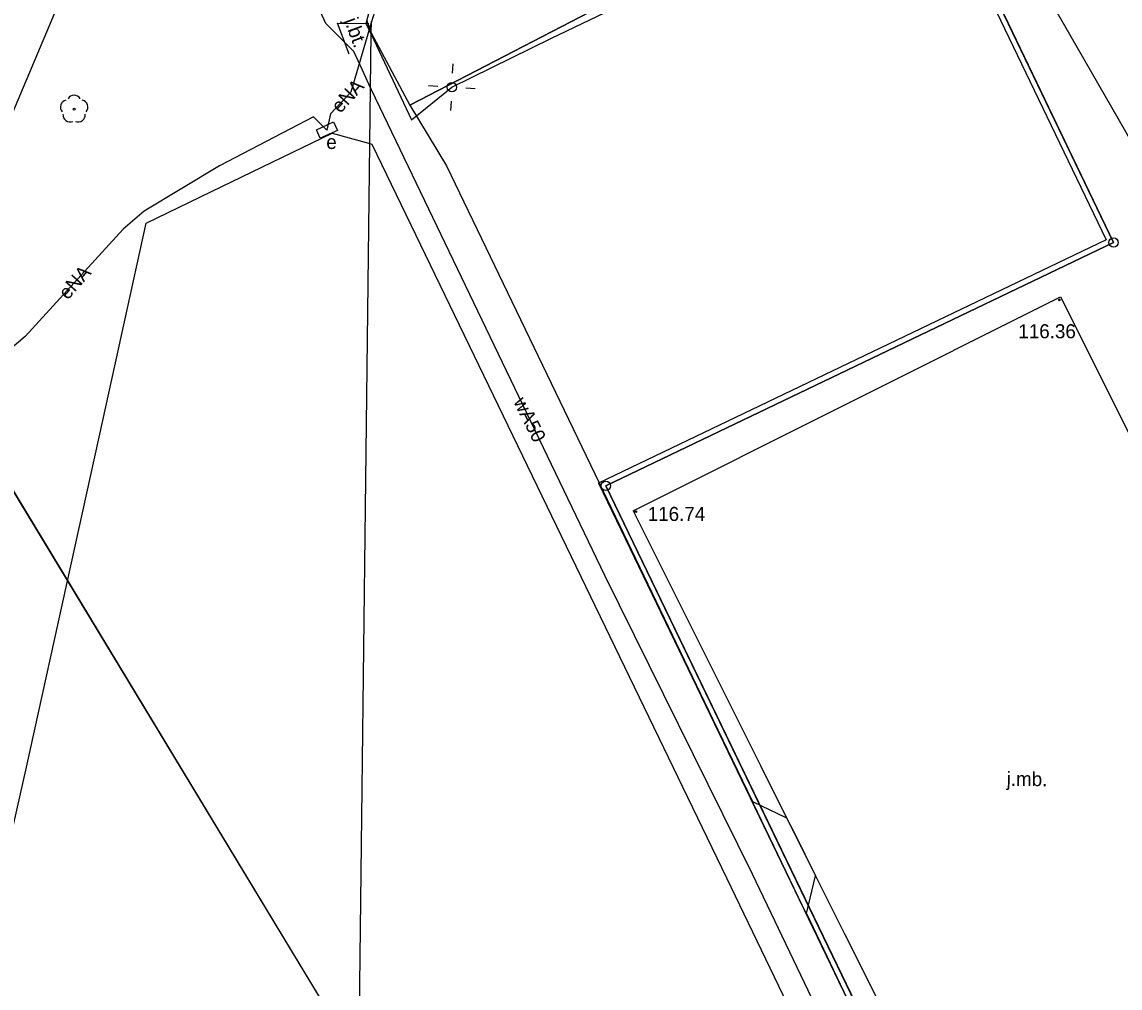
# Model space of a CAD drawing. Extents: x 6424617 to 6425697, y 5665845 to 5667190.
# Drawn here: x 6425294.6 to 6425353.2, y 5666910.6 to 5666962.1 of the extents above; entities that cross this region are included whole.
import ezdxf

# ---------------------------------------------------------------- set-up
doc = ezdxf.new("R2010")
doc.units = 0
for name, color, linetype in [('Warstwa 1', 7, 'Continuous'), ('Warstwa 10', 7, 'Continuous'), ('Warstwa 11', 7, 'Continuous'), ('Warstwa 12', 7, 'Continuous'), ('Warstwa 13', 7, 'Continuous'), ('Warstwa 2', 7, 'Continuous'), ('Warstwa 21', 7, 'Continuous'), ('Warstwa 25', 7, 'Continuous'), ('Warstwa 4', 7, 'Continuous'), ('Warstwa 6', 7, 'Continuous'), ('Warstwa 8', 7, 'Continuous'), ('Warstwa 9', 7, 'Continuous')]:
    doc.layers.add(name, color=color, linetype=linetype)

msp = doc.modelspace()

# ---------------------------------------------------------------- linework, layer by layer
at = {"layer": 'Warstwa 1'}
for p, q in [((6425340.11, 5666976.98), (6425352.9, 5666950.36)), ((6425340.11, 5666976.98), (6425352.9, 5666950.36)), ((6425325.81, 5666937.38), (6425352.9, 5666950.36)), ((6425325.81, 5666937.38), (6425352.9, 5666950.36)), ((6425289.177, 5666945.34), (6425340.017, 5666861.361)), ((6425289.177, 5666945.34), (6425340.017, 5666861.361)), ((6425325.81, 5666937.38), (6425364.08, 5666857.99)), ((6425325.81, 5666937.38), (6425364.08, 5666857.99))]:
    msp.add_line(p, q, dxfattribs=at)
at = {"layer": 'Warstwa 10'}
msp.add_lwpolyline([(6425312.102, 5666960.406), (6425311.488, 5666962.074), (6425313.158, 5666962.041)], dxfattribs=at)
for centre in [(6425352.9, 5666950.36), (6425325.81, 5666937.38)]:
    msp.add_circle(centre, 0.25, dxfattribs=at)
at = {"layer": 'Warstwa 11'}
msp.add_circle((6425297.432, 5666957.472), 0.05, dxfattribs=at)
for centre, start, end in [((6425297.075, 5666957.588), 102.14713, 221.85287), ((6425297.432, 5666957.847), 30.14713, 149.85287), ((6425297.789, 5666957.588), 318.14713, 77.85287), ((6425297.212, 5666957.169), 174.14713, 293.85287), ((6425297.652, 5666957.169), 246.14713, 5.85287)]:
    msp.add_arc(centre, 0.375, start, end, dxfattribs=at)
at = {"layer": 'Warstwa 12'}
for points in [[(6425464.654, 5666907.42), (6425437.078, 5666914.799), (6425417.814, 5666920.177), (6425402.666, 5666949.76), (6425401.834, 5666950.142), (6425366.69, 5666933.829), (6425365.771, 5666933.887), (6425355.729, 5666952.491), (6425344.802, 5666971.496), (6425344.013, 5666972.39), (6425340.424, 5666977.922), (6425339.576, 5666978.999), (6425339.462, 5666979.144), (6425339.323, 5666979.308), (6425317.451, 5667007.184), (6425317.021, 5667007.709), (6425316.481, 5667008.227), (6425313.859, 5667009.022)], [(6425292.608, 5666953.677), (6425302.75, 5666977.697), (6425306.563, 5666994.016), (6425308.922, 5667001.977), (6425310.372, 5667008.24)], [(6425313.284, 5666961.483), (6425315.438, 5666956.914), (6425317.589, 5666958.648), (6425322.901, 5666961.264), (6425335.928, 5666967.507), (6425342.336, 5666972.249)], [(6425313.249, 5666958.616), (6425312.817, 5666959.552), (6425312.358, 5666960.548), (6425310.868, 5666962.056), (6425309.53, 5666964.98), (6425310.872, 5666965.761), (6425311.479, 5666966.104)], [(6425313.283, 5666961.485), (6425313.02, 5666962.043), (6425313.304, 5666963.127)], [(6425313.302, 5666963.014), (6425313.462, 5666962.661), (6425313.291, 5666962.081)], [(6425313.291, 5666962.081), (6425312.198, 5666958.375), (6425311.12, 5666957.233), (6425310.921, 5666956.357)], [(6425313.249, 5666958.616), (6425313.289, 5666958.53), (6425325.737, 5666932.606), (6425333.614, 5666916.67), (6425342.544, 5666898.009), (6425352.162, 5666877.811), (6425353.034, 5666875.987), (6425361.192, 5666859.133), (6425361.57, 5666858.38), (6425363.56, 5666854.6)], [(6425310.921, 5666956.357), (6425310.211, 5666957.059), (6425305.191, 5666954.456), (6425301.171, 5666952.028), (6425300.047, 5666951.069), (6425294.821, 5666945.346), (6425293.153, 5666943.939), (6425288.297, 5666925.401), (6425286.76, 5666919.216), (6425277.867, 5666882.474)]]:
    msp.add_lwpolyline(points, dxfattribs=at)
at = {"layer": 'Warstwa 2'}
msp.add_lwpolyline([(6425313.841, 5667007.532), (6425316.22, 5667006.94), (6425339.85, 5666976.82), (6425352.5, 5666950.5), (6425325.41, 5666937.52), (6425363.75, 5666857.98), (6425357.38, 5666841.7), (6425354.53, 5666835.73), (6425351.541, 5666814.161)], dxfattribs=at)
msp.add_circle((6425317.589, 5666958.648), 0.25, dxfattribs=at)
at = {"layer": 'Warstwa 21'}
msp.add_lwpolyline([(6425310.362, 5666956.377), (6425311.273, 5666956.792), (6425311.48, 5666956.337), (6425310.569, 5666955.922), (6425310.362, 5666956.377)], dxfattribs=at)
at = {"layer": 'Warstwa 25'}
for centre in [(6425350.002, 5666947.298), (6425327.401, 5666935.992)]:
    msp.add_circle(centre, 0.045, dxfattribs=at)
at = {"layer": 'Warstwa 4'}
for points in [[(6425344.564, 5666972.46), (6425340.668, 5666970.819), (6425315.348, 5666957.685)], [(6425317.63, 5666959.397), (6425317.658, 5666959.896)], [(6425316.84, 5666958.689), (6425316.341, 5666958.717)], [(6425318.338, 5666958.607), (6425318.837, 5666958.579)], [(6425317.548, 5666957.899), (6425317.52, 5666957.4)]]:
    msp.add_lwpolyline(points, dxfattribs=at)
at = {"layer": 'Warstwa 6'}
for points in [[(6425269.791, 5667072.474), (6425266.76, 5667059.81), (6425286.52, 5667014.65), (6425316.39, 5667007.21), (6425340.11, 5666976.98), (6425352.9, 5666950.36), (6425325.81, 5666937.38), (6425364.08, 5666857.99), (6425356.96, 5666840.82), (6425355.995, 5666841.398), (6425351.457, 5666842.463), (6425289.177, 5666945.34), (6425291.964, 5666957.537), (6425280.019, 5666960.482), (6425262.733, 5666989.032), (6425234.439, 5667063.338), (6425238.455, 5667079.5)], [(6425493.084, 5667022.41), (6425437.407, 5666792.342), (6425392.62, 5666819.33), (6425356.96, 5666840.82), (6425364.08, 5666857.99), (6425325.81, 5666937.38), (6425352.9, 5666950.36), (6425340.11, 5666976.98), (6425316.39, 5667007.21), (6425286.52, 5667014.65), (6425266.76, 5667059.81), (6425269.791, 5667072.474)]]:
    msp.add_lwpolyline(points, dxfattribs=at)
msp.add_lwpolyline([(6425050.777, 5666937.571), (6425044.76, 5666913.763), (6425086.982, 5666903.842), (6425106.359, 5666899.348), (6425147.775, 5666889.687), (6425182.111, 5666881.731), (6425270.211, 5666861.456), (6425271.789, 5666861.227), (6425279.327, 5666859.415), (6425289.639, 5666856.991), (6425351.457, 5666842.463), (6425289.177, 5666945.34), (6425275.048, 5666883.498)], close=True, dxfattribs=at)
at = {"layer": 'Warstwa 8'}
for p, q in [((6425315.348, 5666957.685), (6425340.668, 5666970.819)), ((6425313.048, 5666962.19), (6425313.284, 5666961.549)), ((6425313.284, 5666961.549), (6425313.292, 5666962.18)), ((6425313.284, 5666961.549), (6425313.292, 5666962.18)), ((6425313.284, 5666961.549), (6425315.348, 5666957.685)), ((6425327.262, 5666936.045), (6425350.065, 5666947.457)), ((6425350.065, 5666947.457), (6425367.965, 5666911.672)), ((6425327.262, 5666936.045), (6425328.691, 5666933.188)), ((6425328.691, 5666933.188), (6425331.375, 5666927.818)), ((6425331.375, 5666927.818), (6425334.059, 5666922.447)), ((6425334.059, 5666922.447), (6425335.452, 5666919.66)), ((6425335.452, 5666919.66), (6425335.845, 5666918.874)), ((6425335.845, 5666918.874), (6425336.998, 5666916.567)), ((6425336.998, 5666916.567), (6425338.529, 5666913.504)), ((6425338.529, 5666913.504), (6425341.213, 5666908.134))]:
    msp.add_line(p, q, dxfattribs=at)
at = {"layer": 'Warstwa 9'}
for p, q in [((6425313.048, 5666962.19), (6425313.089, 5666962.078)), ((6425313.048, 5666962.19), (6425313.089, 5666962.078)), ((6425313.089, 5666962.078), (6425313.284, 5666961.549)), ((6425313.089, 5666962.078), (6425313.284, 5666961.549)), ((6425313.213, 5666955.639), (6425313.284, 5666961.549)), ((6425313.213, 5666955.639), (6425313.284, 5666961.549)), ((6425313.213, 5666955.639), (6425313.284, 5666961.549)), ((6425313.213, 5666955.639), (6425313.284, 5666961.549)), ((6425313.284, 5666961.549), (6425315.348, 5666957.685)), ((6425313.284, 5666961.549), (6425315.348, 5666957.685)), ((6425315.348, 5666957.685), (6425317.309, 5666954.459)), ((6425315.348, 5666957.685), (6425317.309, 5666954.459)), ((6425305.316, 5666953.351), (6425311.205, 5666956.195)), ((6425311.205, 5666956.195), (6425313.213, 5666955.639)), ((6425312.078, 5666861.746), (6425313.213, 5666955.639)), ((6425312.078, 5666861.746), (6425313.213, 5666955.639)), ((6425313.213, 5666955.639), (6425313.31, 5666955.606)), ((6425313.31, 5666955.606), (6425332.245, 5666916.449)), ((6425317.309, 5666954.459), (6425325.45, 5666937.539)), ((6425317.309, 5666954.459), (6425325.45, 5666937.539)), ((6425301.269, 5666951.393), (6425305.316, 5666953.351)), ((6425298.969, 5666940.859), (6425301.269, 5666951.393)), ((6425294.899, 5666922.353), (6425298.969, 5666940.859)), ((6425325.41, 5666937.52), (6425325.45, 5666937.539)), ((6425325.41, 5666937.52), (6425333.637, 5666920.523)), ((6425325.45, 5666937.539), (6425338.436, 5666910.496)), ((6425291.417, 5666907.032), (6425294.899, 5666922.353)), ((6425333.637, 5666920.523), (6425335.452, 5666919.66)), ((6425335.452, 5666919.66), (6425336.998, 5666916.567)), ((6425332.245, 5666916.449), (6425350.774, 5666877.983)), ((6425336.511, 5666914.55), (6425336.998, 5666916.567)), ((6425336.511, 5666914.55), (6425339.464, 5666908.364))]:
    msp.add_line(p, q, dxfattribs=at)

# ---------------------------------------------------------------- texts
at = {"layer": 'Warstwa 13'}
for s, rotation, p in [('eNA', 47.34923, (6425311.635, 5666957.217)), ('eNA', 48.29461, (6425297.09, 5666947.261)), ('wA50', 296.3395, (6425320.856, 5666941.867))]:
    msp.add_text(s, height=0.75, rotation=rotation, dxfattribs=at).set_placement(p)
at = {"layer": 'Warstwa 21'}
msp.add_text('e', height=0.75, dxfattribs=at).set_placement((6425310.889, 5666955.35))
at = {"layer": 'Warstwa 25'}
for s, p in [('116.36', (6425347.815, 5666945.248)), ('116.74', (6425328.04, 5666935.498))]:
    msp.add_text(s, height=0.75, dxfattribs=at).set_placement(p)
at = {"layer": 'Warstwa 8'}
for s, rotation, p in [('j.bt.', 290.20885, (6425311.837, 5666962.202)), ('j.mb.', 359.30756, (6425347.187, 5666921.365))]:
    msp.add_text(s, height=0.75, rotation=rotation, dxfattribs=at).set_placement(p)

doc.saveas('drawing.dxf')
